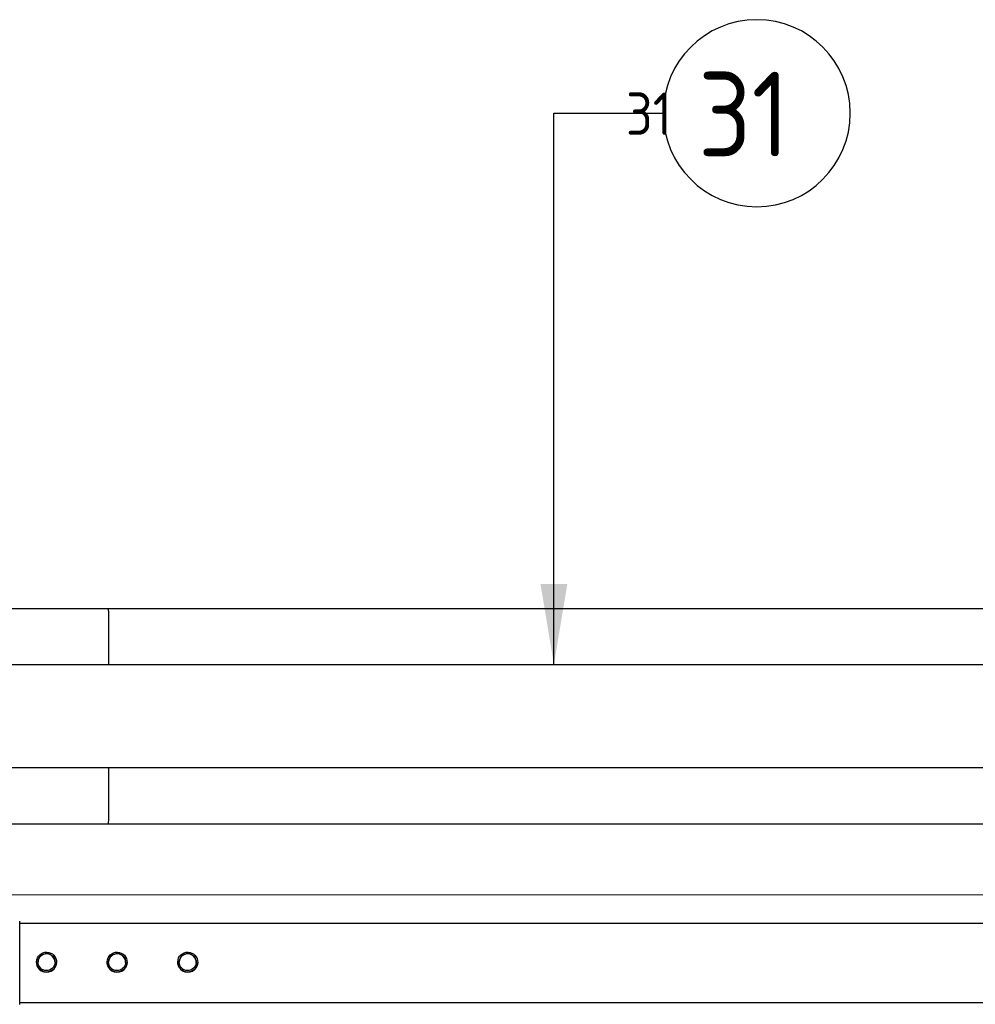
# Model space of a CAD drawing. Extents: x -89225 to 110569, y 13360 to 87647.
# Tile 359 of 478: x 42659 to 44689, y 84005 to 86097. Entities that reach past the tile are written whole.
import ezdxf

# ---------------------------------------------------------------- set-up
doc = ezdxf.new("R2010")
doc.units = 0
for name, color, linetype in [('Beluchtingstank', 253, 'Continuous'), ('Iv-Lines 035', 4, 'Continuous'), ('Iv-Lines 035 @ 100', 4, 'Continuous'), ('Iv-Lines 035 @ 50', 4, 'Continuous')]:
    doc.layers.add(name, color=color, linetype=linetype)
doc.styles.add('ISO', font='ISO.SHX')

# ---------------------------------------------------------------- blocks, each defined once
blk = doc.blocks.new('Leidingwerk beluchtingsinstallatie')
for p, q in [((1289667.2, -919387.4), (1290169.2, -919387.4)), ((1290169.2, -919387.4), (1293484.9, -919387.4)), ((1289853.1, -919506.4), (1293331.3, -919506.4)), ((1289853.1, -919725.5), (1293331.3, -919725.5)), ((1289877.4, -919844.6), (1290169.2, -919844.6)), ((1290169.2, -919844.6), (1293083.4, -919844.6)), ((1289980.2, -920055.9), (1293731.8, -920055.9)), ((1290016.1, -920138.1), (1290016, -920138.3)), ((1290016, -920138.3), (1290016, -920138.5)), ((1290058.4, -920139.3), (1290058.4, -920139.4)), ((1290058.4, -920139.4), (1290058.4, -920139.6)), ((1290166.1, -920138.1), (1290166, -920138.3)), ((1290166, -920138.3), (1290166, -920138.5)), ((1290208.4, -920139.3), (1290208.4, -920139.4)), ((1290208.4, -920139.4), (1290208.4, -920139.6)), ((1290316.1, -920138.1), (1290316, -920138.3)), ((1290316, -920138.3), (1290316, -920138.5)), ((1290358.4, -920139.3), (1290358.4, -920139.4)), ((1290358.4, -920139.4), (1290358.4, -920139.6)), ((1289980.2, -920224.2), (1293731.8, -920224.2))]:
    blk.add_line(p, q)
for centre, major_axis, ratio, start_param, end_param in [((1290169.2, -919616), (0, 228.6), 0.000191, 5.212106, 6.283185), ((1290169.2, -919616), (0, 228.6), 0.000191, 5.212106, 6.283185), ((1290169.2, -919616), (0, -228.6), 0.000191, 0.000009, 1.071084), ((1290169.2, -919616), (0, -228.6), 0.000191, 0, 1.071079), ((1289980.2, -920140.1), (0, 89.2), 0.000191, 3.281749, 6.157022), ((1290037.2, -920139), (18, -0.5), 0.999976, 0.009722, 3.131871), ((1290187.2, -920139), (18, -0.5), 0.999976, 0.009722, 3.131871), ((1290337.2, -920139), (18, -0.5), 0.999976, 0.009722, 3.131871), ((1290037.2, -920138.9), (-21.2, 0.6), 0.999976, 0, 3.141593), ((1290037.2, -920139), (-21.2, 0.6), 0.999976, 0, 3.141593), ((1290037.2, -920138.9), (-21.2, 0.6), 0.999976, 6.273344, 9.43462), ((1290187.2, -920138.9), (-21.2, 0.6), 0.999976, 0, 3.141593), ((1290187.2, -920139), (-21.2, 0.6), 0.999976, 0, 3.141593), ((1290187.2, -920138.9), (-21.2, 0.6), 0.999976, 6.273344, 9.43462), ((1290337.2, -920138.9), (-21.2, 0.6), 0.999976, 0, 3.141593), ((1290337.2, -920139), (-21.2, 0.6), 0.999976, 0, 3.141593), ((1290337.2, -920138.9), (-21.2, 0.6), 0.999976, 6.273344, 9.43462)]:
    blk.add_ellipse(centre, major_axis=major_axis, ratio=ratio, start_param=start_param, end_param=end_param)
for centre, major_axis in [((1290037.2, -920138.7), (21.2, -0.6)), ((1290037.2, -920138.7), (18, -0.5)), ((1290187.2, -920138.7), (21.2, -0.6)), ((1290187.2, -920138.7), (18, -0.5)), ((1290337.2, -920138.7), (21.2, -0.6)), ((1290337.2, -920138.7), (18, -0.5))]:
    blk.add_ellipse(centre, major_axis=major_axis, ratio=0.999976)
blk = doc.blocks.new('*U68')
for points in [[(0, 11.711), (0, 0)], [(0, 0), (2.324, 0)]]:
    blk.add_lwpolyline(points)
blk.add_circle((4.31, 0), 1.986)
blk.add_solid([(-0.285, 10.003), (0, 11.711), (0.285, 10.003)])
at = {"style": 'ISO'}
blk.add_attdef('NUMMER', (3.146, -0.835), '', height=1.8, dxfattribs=at)
blk = doc.blocks.new('*U538')
at = {"layer": 'Iv-Lines 035 @ 100'}
ref = blk.add_blockref('*U68', (43793.7, 85898.2), dxfattribs=dict(at, xscale=-100, yscale=100, zscale=100, rotation=180))
ref.add_attrib('NUMMER', '31', (44099.9, 85806.2), dxfattribs={"layer": '0', "height": 180, "style": 'ISO'})
at = {"layer": 'Iv-Lines 035 @ 50'}
ref = blk.add_blockref('*U68', (-43793.7, 85898.2), dxfattribs=dict(at, xscale=50, yscale=50, zscale=-50, rotation=180))
ref.add_attrib('NUMMER', '31', (43946.8, 85852.2), dxfattribs={"layer": '0', "height": 90, "style": 'ISO'})

msp = doc.modelspace()

# ---------------------------------------------------------------- linework, layer by layer
at = {"layer": 'Beluchtingstank', "lineweight": 9, "ltscale": 0.01}
msp.add_line((30135.9, 84237.7), (53025.9, 84237.7), dxfattribs=at)

# ---------------------------------------------------------------- block references
at = {"layer": 'Iv-Lines 035'}
for name, p in [('*U538', (0, 0)), ('Leidingwerk beluchtingsinstallatie', (-1247321.4, 1004233.5))]:
    msp.add_blockref(name, p, dxfattribs=at)

doc.saveas('drawing.dxf')
